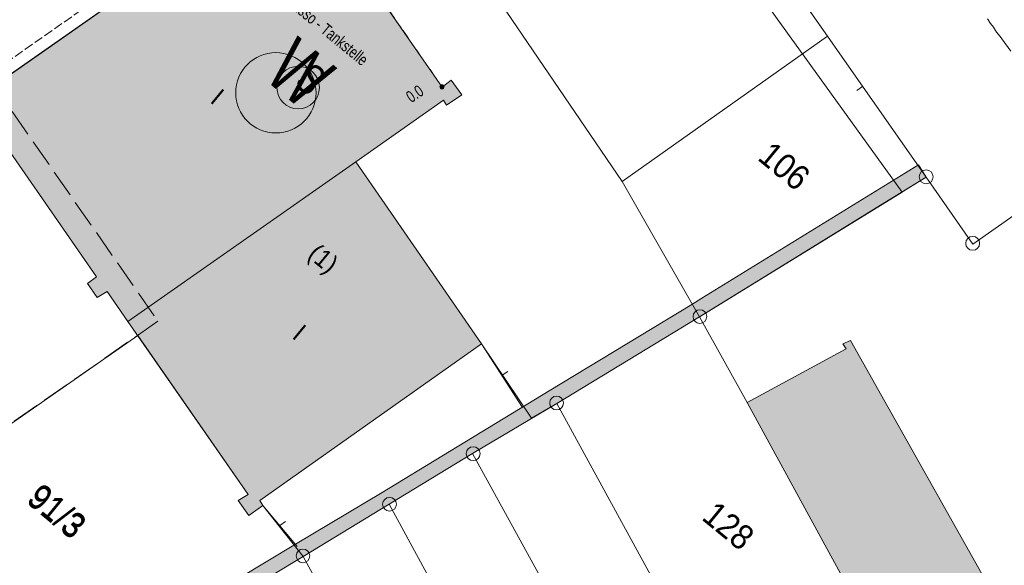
# Model space of a CAD drawing. Header units: metres. Extents: x -740 to 758, y -633 to 854.
# Tile 682 of 1056: x 153 to 197, y -150 to -126. Entities that reach past the tile are written whole.
import ezdxf

# ---------------------------------------------------------------- set-up
doc = ezdxf.new("R2010")
doc.units = ezdxf.units.M
doc.header["$MEASUREMENT"] = 0
doc.linetypes.add('1248_416', pattern=[1.664, 1.248, -0.416])
doc.linetypes.add('416_125', pattern=[0.5408, 0.416, -0.1248])
for name, color, linetype in [('Grundkarte.LOVION', 7, 'Continuous'), ('Grundkarte_Text.LOVION', 7, 'Continuous'), ('Strom.LOVION', 7, 'Continuous'), ('StromBemass.LOVION', 7, 'Continuous'), ('Wasser.LOVION', 7, 'Continuous')]:
    doc.layers.add(name, color=color, linetype=linetype)
doc.styles.add('ERSTELLTER_STIL_1', font='arial.ttf')

msp = doc.modelspace()

# ---------------------------------------------------------------- hatches: boundary and pattern name
at = {"layer": 'Grundkarte.LOVION', "linetype": 'Continuous', "lineweight": 18}
for points in [[(165.545, -119.526), (165.991, -119.246), (165.544, -118.61), (164.876, -119.03), (165.215, -119.47), (151.135, -129.329), (150.822, -128.857), (150.16, -129.336), (150.638, -129.998), (151.052, -129.692), (156.452, -137.469), (156.039, -137.775), (156.485, -138.411), (156.931, -138.131), (157.862, -139.489), (168.151, -132.276), (172.106, -129.495), (172.246, -129.718), (172.941, -129.266), (172.462, -128.603), (172.049, -128.91)], [(152.651, -157.229), (153.165, -157.652), (154.284, -157.01), (158.109, -154.715), (161.96, -152.388), (165.785, -150.093), (169.663, -147.734), (173.429, -145.444), (177.227, -143.181), (183.672, -139.27), (184.091, -139.023), (193.904, -132.98), (193.554, -132.423), (183.768, -138.434), (183.322, -138.714), (176.877, -142.624), (169.345, -147.203), (165.435, -149.536), (161.61, -151.831), (157.759, -154.158), (153.966, -156.48)], [(163.964, -147.788), (163.824, -147.566), (173.832, -140.499), (168.151, -132.276), (157.862, -139.489), (163.294, -147.292), (162.849, -147.572), (163.328, -148.235)], [(190.287, -140.722), (185.824, -143.139), (190.937, -152.511), (195.074, -160.057), (196.412, -162.556), (202.838, -159.061), (199.988, -153.488), (197.356, -152.563), (190.487, -140.348), (190.147, -140.499)]]:
    msp.add_hatch(color=254, dxfattribs=at).paths.add_polyline_path(points)
at = {"layer": 'StromBemass.LOVION', "linetype": 'Continuous', "lineweight": 13}
msp.add_hatch(color=7, dxfattribs=at).paths.add_polyline_path([(172.117, -128.955), (172.124, -128.945), (172.13, -128.935), (172.134, -128.924), (172.137, -128.912), (172.139, -128.901), (172.139, -128.889), (172.137, -128.877), (172.134, -128.865), (172.13, -128.854), (172.124, -128.844), (172.117, -128.834), (172.109, -128.826), (172.1, -128.818), (172.089, -128.812), (172.079, -128.807), (172.067, -128.803), (172.056, -128.801), (172.044, -128.8), (172.032, -128.801), (172.02, -128.803), (172.009, -128.807), (171.998, -128.812), (171.988, -128.818), (171.979, -128.826), (171.971, -128.835), (171.964, -128.844), (171.958, -128.855), (171.954, -128.866), (171.951, -128.877), (171.949, -128.889), (171.949, -128.901), (171.951, -128.913), (171.954, -128.925), (171.958, -128.936), (171.964, -128.946), (171.971, -128.956), (171.979, -128.964), (171.989, -128.972), (171.999, -128.978), (172.009, -128.983), (172.021, -128.987), (172.032, -128.989), (172.044, -128.99), (172.056, -128.989), (172.068, -128.987), (172.079, -128.983), (172.09, -128.978), (172.1, -128.971), (172.109, -128.964)])

# ---------------------------------------------------------------- linework, layer by layer
at = {"layer": 'Grundkarte.LOVION', "color": 253, "linetype": 'Continuous', "lineweight": 18}
msp.add_lwpolyline([(229.741, -147.948), (197.986, -165.358), (196.735, -163.145), (196.412, -162.556), (195.074, -160.057), (190.937, -152.511), (185.824, -143.139), (183.672, -139.27), (193.904, -132.98), (189.44, -126.618), (175.192, -106.347), (192.336, -94.267), (196.581, -95.064), (215.611, -122.227), (230.725, -143.803)], close=True, dxfattribs=at)
at = {"layer": 'Grundkarte.LOVION', "color": 8, "linetype": 'Continuous', "lineweight": 18}
for points in [[(196.002, -135.996), (193.904, -132.98), (189.44, -126.618), (175.192, -106.347), (192.336, -94.267), (196.581, -95.064), (215.611, -122.227)], [(166.201, -112.634), (175.192, -106.347), (189.44, -126.618), (180.179, -133.169)], [(165.545, -119.526), (172.049, -128.91), (172.462, -128.603), (172.941, -129.266), (172.246, -129.718), (172.106, -129.495), (168.151, -132.276), (157.862, -139.489), (156.931, -138.131), (156.485, -138.411), (156.039, -137.775), (156.452, -137.469), (151.052, -129.692), (150.638, -129.998), (150.16, -129.336), (150.822, -128.857), (151.135, -129.329), (165.215, -119.47), (164.876, -119.03), (165.544, -118.61), (165.991, -119.246)], [(183.672, -139.27), (193.904, -132.98), (196.002, -135.996), (215.611, -122.227), (230.725, -143.803), (229.741, -147.948), (197.986, -165.358), (196.735, -163.145), (196.412, -162.556), (195.074, -160.057), (190.937, -152.511), (185.824, -143.139)], [(183.672, -139.27), (180.179, -133.169), (189.44, -126.618), (193.904, -132.98)], [(163.964, -147.788), (163.328, -148.235), (162.849, -147.572), (163.294, -147.292), (157.862, -139.489), (168.151, -132.276), (173.832, -140.499), (163.824, -147.566)], [(188.64, -164.085), (188.462, -163.777), (182.804, -153.365), (177.227, -143.181), (183.672, -139.27), (185.824, -143.139), (190.937, -152.511), (195.074, -160.057), (196.412, -162.556), (196.735, -163.145), (197.986, -165.358), (191.337, -168.993)], [(190.287, -140.722), (190.147, -140.499), (190.487, -140.348), (197.356, -152.563), (199.988, -153.488), (202.838, -159.061), (196.412, -162.556), (195.074, -160.057), (190.937, -152.511), (185.824, -143.139)], [(173.429, -145.444), (177.227, -143.181), (182.804, -153.365), (188.462, -163.777), (188.64, -164.085), (191.337, -168.993), (187.436, -171.118), (186.244, -168.9), (184.626, -165.955), (178.968, -155.543)], [(169.663, -147.734), (173.429, -145.444), (178.968, -155.543), (184.626, -165.955), (186.244, -168.9), (187.436, -171.118), (183.562, -173.211), (180.758, -168.106), (175.067, -157.668)], [(165.785, -150.093), (169.663, -147.734), (175.067, -157.668), (180.758, -168.106), (183.562, -173.211), (179.635, -175.369), (178.411, -173.124), (176.863, -170.29), (171.146, -159.884)]]:
    msp.add_lwpolyline(points, close=True, dxfattribs=at)
at = {"layer": 'Grundkarte.LOVION', "color": 253, "linetype": 'Continuous', "lineweight": 18}
for points in [[(129.607, -138.291), (130.053, -138.011), (166.201, -112.634), (175.192, -106.347), (189.44, -126.618), (193.904, -132.98), (183.672, -139.27), (177.227, -143.181), (173.429, -145.444), (169.663, -147.734), (165.785, -150.093), (161.96, -152.388), (158.109, -154.715), (154.284, -157.01), (153.165, -157.652)], [(197.356, -152.563), (190.487, -140.348), (190.147, -140.499), (190.287, -140.722), (185.824, -143.139), (183.672, -139.27), (184.091, -139.023), (191.841, -134.245), (193.904, -132.98), (189.44, -126.618), (180.99, -114.558)], [(180.917, -117.136), (192.817, -133.647), (184.091, -139.023), (183.672, -139.27), (177.227, -143.181), (176.081, -143.855), (173.832, -140.499), (168.151, -132.276), (172.106, -129.495), (172.246, -129.718), (172.941, -129.266), (172.462, -128.603), (172.049, -128.91), (165.545, -119.526)], [(165.215, -119.47), (151.797, -128.85)], [(196.663, -125.823), (196.803, -126.046), (196.937, -126.21), (197.077, -126.433), (197.243, -126.624), (197.313, -126.735), (197.722, -127.286)], [(153.165, -157.652), (154.284, -157.01), (158.109, -154.715), (161.96, -152.388), (165.785, -150.093), (169.663, -147.734), (173.429, -145.444), (177.227, -143.181), (183.672, -139.27), (185.824, -143.139), (190.937, -152.511), (195.074, -160.057), (196.412, -162.556), (196.735, -163.145), (197.986, -165.358), (191.337, -168.993), (187.436, -171.118), (183.562, -173.211), (179.635, -175.369), (176.658, -176.96)], [(143.973, -150.098), (158.308, -140.125), (163.294, -147.292), (162.849, -147.572), (163.328, -148.235), (163.964, -147.788), (165.785, -150.093), (161.96, -152.388), (158.109, -154.715), (154.284, -157.01), (153.165, -157.652)]]:
    msp.add_lwpolyline(points, dxfattribs=at)
at = {"layer": 'Grundkarte.LOVION', "color": 8, "linetype": 'Continuous', "lineweight": 18}
for points in [[(129.607, -138.291), (130.053, -138.011), (131.086, -139.506), (130.053, -138.011), (166.201, -112.634), (180.179, -133.169), (183.672, -139.27), (177.227, -143.181), (173.429, -145.444), (169.663, -147.734), (165.785, -150.093), (161.96, -152.388), (158.109, -154.715), (154.284, -157.01), (153.165, -157.652)], [(193.904, -132.98), (189.44, -126.618), (180.99, -114.558)], [(190.772, -129.059), (191.021, -128.887)], [(173.832, -140.499), (175.678, -143.362)], [(175.018, -141.742), (174.768, -141.914)], [(163.964, -147.788), (165.505, -149.647)], [(164.981, -148.516), (164.731, -148.689)], [(174.376, -175.085), (173.012, -172.617), (172.942, -172.506), (167.213, -161.983), (161.96, -152.388), (165.785, -150.093), (171.146, -159.884), (176.863, -170.29), (178.411, -173.124), (179.635, -175.369), (176.658, -176.96)]]:
    msp.add_lwpolyline(points, dxfattribs=at)
at = {"layer": 'Grundkarte.LOVION', "color": 8, "linetype": '1248_416', "lineweight": 18}
msp.add_lwpolyline([(130.732, -139.215), (149.796, -125.913), (159.22, -139.474), (143.973, -150.098)], dxfattribs=at)
at = {"layer": 'Grundkarte.LOVION', "color": 7, "linetype": 'Continuous', "lineweight": 13}
msp.add_lwpolyline([(152.651, -157.229), (153.966, -156.48), (157.759, -154.158), (161.61, -151.831), (165.435, -149.536), (169.345, -147.203), (176.877, -142.624), (183.322, -138.714), (183.768, -138.434), (193.554, -132.423), (193.904, -132.98), (184.091, -139.023), (183.672, -139.27), (177.227, -143.181), (173.429, -145.444), (169.663, -147.734), (165.785, -150.093), (161.96, -152.388), (158.109, -154.715), (154.284, -157.01), (153.165, -157.652)], dxfattribs=at)
at = {"layer": 'Grundkarte.LOVION', "color": 9, "linetype": 'Continuous', "lineweight": 18}
for centre, radius in [((193.902, -132.961), 0.312), ((195.999, -135.959), 0.314), ((183.691, -139.267), 0.311), ((177.219, -143.165), 0.312), ((173.45, -145.452), 0.314), ((169.679, -147.734), 0.312), ((165.77, -150.066), 0.309)]:
    msp.add_circle(centre, radius, dxfattribs=at)
at = {"layer": 'Strom.LOVION', "color": 1, "linetype": 'Continuous', "lineweight": 18}
msp.add_circle((165.552, -128.931), 0.959, dxfattribs=at)
at = {"layer": 'StromBemass.LOVION', "color": 7, "linetype": '416_125', "lineweight": 13}
for points in [[(164.191, -113.082), (167.203, -117.443), (165.571, -118.578), (161.587, -121.361), (160.577, -122.066), (159.859, -122.58), (159.318, -122.943), (150.189, -129.333)], [(172.049, -128.91), (165.577, -119.552)]]:
    msp.add_lwpolyline(points, dxfattribs=at)
at = {"layer": 'StromBemass.LOVION', "color": 7, "linetype": 'Continuous', "lineweight": 13}
msp.add_circle((172.044, -128.895), 0.0948, dxfattribs=at)
at = {"layer": 'Wasser.LOVION', "color": 94, "linetype": 'Continuous', "lineweight": 18}
msp.add_circle((164.546, -129.167), 1.812, dxfattribs=at)

# ---------------------------------------------------------------- texts
at = {"layer": 'Grundkarte_Text.LOVION', "color": 7, "linetype": 'Continuous', "lineweight": 13, "attachment_point": 7, "style": 'ERSTELLTER_STIL_1'}
for s, insert, char_height, rotation in [('{\\A1;\\W0.89454x;I}', (161.536, -129.572), 0.83074, 320.5848), ('{\\A1;\\W0.89450x;106}', (186.23, -132.171), 1.12432, 320.5834), ('{\\A1;\\W0.89452x;(1)}', (165.779, -136.754), 0.83072, 320.5836), ('{\\A1;\\W0.89436x;I}', (165.236, -140.205), 0.83074, 320.5848), ('{\\A1;\\W0.89450x;91/3}', (153.222, -147.646), 1.12432, 320.5834), ('{\\A1;\\W0.89450x;91/3}', (153.257, -147.604), 1.12432, 320.5834), ('{\\A1;\\W0.89451x;128}', (183.709, -148.406), 1.12428, 320.5855)]:
    msp.add_mtext(s, dxfattribs=dict(at, insert=insert, char_height=char_height, rotation=rotation))
at = {"layer": 'Strom.LOVION', "color": 1, "linetype": 'Continuous', "lineweight": 18, "attachment_point": 7, "style": 'ERSTELLTER_STIL_1'}
for s, insert, char_height, rotation in [('{\\A1;\\W0.72782x;Esso - Tankstelle}', (165.213, -125.345), 0.53354, 320.584), ('{\\A1;\\W0.71559x;S}', (165.312, -128.808), 1.3744, 320.5839)]:
    msp.add_mtext(s, dxfattribs=dict(at, insert=insert, char_height=char_height, rotation=rotation))
at = {"layer": 'StromBemass.LOVION', "color": 7, "linetype": 'Continuous', "lineweight": 13, "insert": (170.664, -129.645), "char_height": 0.53355, "attachment_point": 7, "rotation": 34.2451, "style": 'ERSTELLTER_STIL_1'}
msp.add_mtext('{\\A1;\\W0.71555x;0.0}', dxfattribs=at)
at = {"layer": 'Wasser.LOVION', "color": 94, "linetype": 'Continuous', "lineweight": 18, "insert": (163.935, -128.492), "char_height": 2.48983, "attachment_point": 7, "rotation": 320.5838, "style": 'ERSTELLTER_STIL_1'}
msp.add_mtext('{\\A1;\\W0.71562x;W}', dxfattribs=at)

doc.saveas('drawing.dxf')
